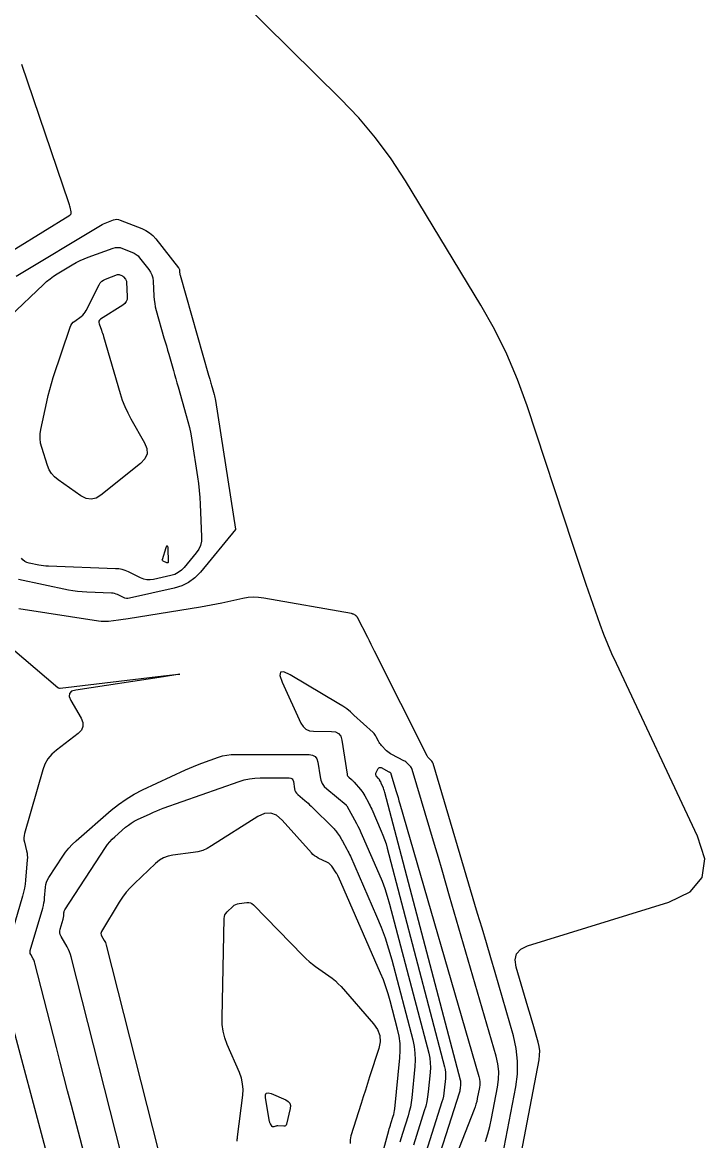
# Model space of a CAD drawing. Extents: x 1768942 to 1774819, y 723037 to 732099.
# Drawn here: x 1770754 to 1770829.7, y 726115 to 726239 of the extents above; entities that cross this region are included whole.
import ezdxf

# ---------------------------------------------------------------- set-up
doc = ezdxf.new("R2010")
doc.units = 0
doc.layers.add('R_Contours', color=7, linetype='Continuous')

msp = doc.modelspace()

# ---------------------------------------------------------------- linework, layer by layer
at = {"layer": 'R_Contours'}
for points in [[(1770808.52, 726109.3), (1770811.31, 726123.97), (1770811.38, 726124.47), (1770811.39, 726124.96), (1770811.33, 726125.45), (1770811.22, 726125.94), (1770810.66, 726127.89), (1770810.51, 726128.38), (1770810.37, 726128.87), (1770810.23, 726129.36), (1770810.08, 726129.84), (1770808.78, 726134.24), (1770808.66, 726135.06), (1770808.82, 726135.72), (1770809.28, 726136.23), (1770810.03, 726136.59), (1770825.68, 726141.46), (1770828.06, 726142.59), (1770829.39, 726144.19), (1770829.67, 726146.25), (1770828.89, 726148.77), (1770819.88, 726167.9), (1770819.39, 726168.97), (1770818.93, 726170.05), (1770818.5, 726171.14), (1770818.1, 726172.24), (1770816.55, 726176.66), (1770816.17, 726177.77), (1770815.79, 726178.88), (1770815.42, 726179.99), (1770815.05, 726181.1), (1770809.99, 726196.5), (1770808.94, 726199.4), (1770807.74, 726202.23), (1770806.38, 726204.98), (1770804.86, 726207.66), (1770796.51, 726221.44), (1770794.93, 726223.89), (1770793.2, 726226.22), (1770791.33, 726228.44), (1770789.32, 726230.55), (1770778.06, 726241.67)], [(1770750.29, 726212.07), (1770759.29, 726217.63), (1770759.38, 726217.7), (1770759.44, 726217.79), (1770759.46, 726217.89), (1770759.45, 726218.01), (1770759.33, 726218.51), (1770759.3, 726218.64), (1770759.26, 726218.76), (1770759.23, 726218.89), (1770759.19, 726219.01), (1770753.98, 726234.33)], [(1770753.34, 726210.87), (1770762.7, 726216.5), (1770762.87, 726216.59), (1770763.04, 726216.68), (1770763.22, 726216.76), (1770763.41, 726216.83), (1770764.15, 726217.1), (1770764.33, 726217.15), (1770764.52, 726217.17), (1770764.7, 726217.15), (1770764.89, 726217.09), (1770767.3, 726216.15), (1770767.74, 726215.94), (1770768.14, 726215.68), (1770768.51, 726215.37), (1770768.84, 726215), (1770771.36, 726211.81), (1770771.4, 726211.75), (1770771.43, 726211.69), (1770771.45, 726211.62), (1770771.46, 726211.55), (1770771.47, 726211.26), (1770771.48, 726211.19), (1770771.49, 726211.12), (1770771.5, 726211.05), (1770771.52, 726210.98), (1770774.68, 726199.88), (1770774.71, 726199.77), (1770774.75, 726199.66), (1770774.78, 726199.55), (1770774.81, 726199.43), (1770774.94, 726198.99), (1770774.97, 726198.88), (1770775, 726198.76), (1770775.03, 726198.65), (1770775.07, 726198.54), (1770775.29, 726197.76), (1770775.33, 726197.6), (1770775.37, 726197.43), (1770775.41, 726197.26), (1770775.44, 726197.09), (1770777.67, 726182.81), (1770777.67, 726182.8), (1770777.67, 726182.8), (1770777.67, 726182.78), (1770777.67, 726182.78), (1770777.67, 726182.77), (1770777.67, 726182.77), (1770777.67, 726182.77), (1770773.77, 726178.05), (1770773.16, 726177.42), (1770772.47, 726176.91), (1770771.7, 726176.52), (1770770.86, 726176.26), (1770765.92, 726175.15), (1770765.74, 726175.13), (1770765.57, 726175.13), (1770765.41, 726175.17), (1770765.24, 726175.23), (1770764.6, 726175.55), (1770764.44, 726175.62), (1770764.27, 726175.67), (1770764.09, 726175.7), (1770763.92, 726175.72), (1770761.18, 726175.82), (1770760.67, 726175.85), (1770760.16, 726175.9), (1770759.65, 726175.97), (1770759.14, 726176.06), (1770753.63, 726177.22)], [(1770752.67, 726206.39), (1770756.37, 726209.95), (1770756.73, 726210.27), (1770757.11, 726210.58), (1770757.5, 726210.86), (1770757.91, 726211.13), (1770759.58, 726212.13), (1770760, 726212.37), (1770760.44, 726212.59), (1770760.88, 726212.79), (1770761.33, 726212.97), (1770764.09, 726213.97), (1770764.36, 726214.04), (1770764.62, 726214.06), (1770764.88, 726214.03), (1770765.14, 726213.95), (1770766.18, 726213.54), (1770766.43, 726213.43), (1770766.65, 726213.28), (1770766.86, 726213.11), (1770767.04, 726212.9), (1770768.06, 726211.62), (1770768.26, 726211.32), (1770768.41, 726211.01), (1770768.5, 726210.67), (1770768.55, 726210.31), (1770768.62, 726208.64), (1770768.65, 726208.24), (1770768.71, 726207.84), (1770768.78, 726207.45), (1770768.88, 726207.06), (1770769.74, 726204.04), (1770769.87, 726203.59), (1770770, 726203.14), (1770770.13, 726202.68), (1770770.26, 726202.23), (1770770.78, 726200.41), (1770770.91, 726199.96), (1770771.04, 726199.5), (1770771.17, 726199.05), (1770771.3, 726198.6), (1770772.21, 726195.43), (1770772.39, 726194.75), (1770772.55, 726194.07), (1770772.7, 726193.38), (1770772.81, 726192.68), (1770773.45, 726188.62), (1770773.56, 726187.86), (1770773.64, 726187.1), (1770773.71, 726186.33), (1770773.75, 726185.57), (1770773.91, 726181.95), (1770773.88, 726181.47), (1770773.78, 726181.01), (1770773.59, 726180.58), (1770773.31, 726180.18), (1770771.98, 726178.57), (1770771.67, 726178.25), (1770771.32, 726177.99), (1770770.93, 726177.8), (1770770.51, 726177.67), (1770768.58, 726177.23), (1770768.21, 726177.18), (1770767.85, 726177.19), (1770767.5, 726177.26), (1770767.15, 726177.4), (1770765.79, 726178.07), (1770765.44, 726178.22), (1770765.09, 726178.33), (1770764.72, 726178.4), (1770764.35, 726178.43), (1770756.93, 726178.7), (1770756.66, 726178.71), (1770756.39, 726178.74), (1770756.12, 726178.78), (1770755.85, 726178.83), (1770754.79, 726179.05), (1770754.54, 726179.13), (1770754.31, 726179.24), (1770754.11, 726179.4), (1770753.93, 726179.59)], [(1770807.27, 726113.27), (1770808.73, 726120.97), (1770808.92, 726122.39), (1770808.94, 726123.8), (1770808.79, 726125.21), (1770808.47, 726126.61), (1770806.43, 726133.65), (1770805.95, 726135.29), (1770805.47, 726136.93), (1770804.99, 726138.56), (1770804.5, 726140.2), (1770799.56, 726156.83), (1770799.53, 726156.91), (1770799.49, 726156.99), (1770799.44, 726157.07), (1770799.38, 726157.13), (1770799.12, 726157.39), (1770799.06, 726157.46), (1770799, 726157.53), (1770798.95, 726157.6), (1770798.91, 726157.68), (1770793.09, 726169.29), (1770792.9, 726169.66), (1770792.71, 726170.04), (1770792.52, 726170.42), (1770792.33, 726170.8), (1770791.2, 726173.01), (1770791.19, 726173.03), (1770791.18, 726173.05), (1770791.16, 726173.07), (1770791.15, 726173.09), (1770791.07, 726173.16), (1770791.05, 726173.17), (1770791.03, 726173.19), (1770791.01, 726173.2), (1770790.99, 726173.22), (1770790.74, 726173.37), (1770790.68, 726173.4), (1770790.63, 726173.42), (1770790.58, 726173.44), (1770790.52, 726173.45), (1770780.82, 726175.17), (1770780.23, 726175.25), (1770779.65, 726175.27), (1770779.06, 726175.23), (1770778.48, 726175.13), (1770776.15, 726174.62), (1770775.56, 726174.5), (1770774.98, 726174.39), (1770774.39, 726174.28), (1770773.8, 726174.18), (1770765.78, 726172.88), (1770765.51, 726172.83), (1770765.23, 726172.79), (1770764.96, 726172.76), (1770764.68, 726172.72), (1770763.58, 726172.59), (1770763.31, 726172.57), (1770763.04, 726172.56), (1770762.76, 726172.58), (1770762.49, 726172.61), (1770753.66, 726173.99)], [(1770748.15, 726173.62), (1770757.98, 726165.24), (1770758, 726165.23), (1770758.02, 726165.22), (1770758.04, 726165.21), (1770758.06, 726165.21), (1770758.15, 726165.19), (1770758.18, 726165.19), (1770758.2, 726165.19), (1770758.22, 726165.19), (1770758.25, 726165.19), (1770769.67, 726166.54), (1770771.03, 726166.7), (1770771.49, 726166.73), (1770771.04, 726166.64), (1770769.68, 726166.43), (1770759.96, 726164.97), (1770759.5, 726164.84), (1770759.26, 726164.6), (1770759.22, 726164.26), (1770759.41, 726163.81), (1770760.56, 726161.84), (1770760.75, 726161.36), (1770760.76, 726160.92), (1770760.59, 726160.52), (1770760.22, 726160.16), (1770757.81, 726158.31), (1770757.3, 726157.86), (1770756.88, 726157.34), (1770756.55, 726156.77), (1770756.31, 726156.13), (1770754.29, 726149.07), (1770754.23, 726148.83), (1770754.21, 726148.59), (1770754.22, 726148.35), (1770754.27, 726148.11), (1770754.51, 726147.14), (1770754.56, 726146.9), (1770754.59, 726146.66), (1770754.6, 726146.41), (1770754.59, 726146.16), (1770754.4, 726143.9), (1770754.35, 726143.44), (1770754.28, 726142.99), (1770754.18, 726142.54), (1770754.06, 726142.1), (1770752.95, 726138.31)], [(1770805.39, 726114.91), (1770805.65, 726115.75), (1770805.87, 726116.59), (1770806.05, 726117.45), (1770806.72, 726120.93), (1770806.83, 726121.8), (1770806.84, 726122.66), (1770806.75, 726123.51), (1770806.56, 726124.36), (1770801.4, 726142.13), (1770800.99, 726143.56), (1770800.57, 726144.98), (1770800.15, 726146.41), (1770799.73, 726147.83), (1770797.26, 726156.16), (1770797.22, 726156.26), (1770797.17, 726156.36), (1770797.1, 726156.45), (1770797.03, 726156.54), (1770796.71, 726156.86), (1770796.62, 726156.93), (1770796.53, 726157), (1770796.44, 726157.07), (1770796.34, 726157.12), (1770795, 726157.81), (1770794.84, 726157.9), (1770794.69, 726158), (1770794.55, 726158.11), (1770794.41, 726158.24), (1770793.85, 726158.83), (1770793.76, 726158.93), (1770793.67, 726159.05), (1770793.59, 726159.17), (1770793.52, 726159.29), (1770793.26, 726159.8), (1770793.19, 726159.93), (1770793.11, 726160.04), (1770793.02, 726160.15), (1770792.92, 726160.25), (1770790.8, 726162.2), (1770790.41, 726162.55), (1770789.99, 726162.87), (1770789.56, 726163.17), (1770789.12, 726163.45), (1770783.72, 726166.65), (1770783.02, 726166.98), (1770782.64, 726166.96), (1770782.57, 726166.58), (1770782.83, 726165.85), (1770784.91, 726161.31), (1770785.15, 726160.92), (1770785.47, 726160.63), (1770785.86, 726160.46), (1770786.32, 726160.4), (1770788.31, 726160.39), (1770788.76, 726160.33), (1770789.1, 726160.14), (1770789.33, 726159.84), (1770789.46, 726159.4), (1770790.03, 726155.64), (1770790.05, 726155.54), (1770790.09, 726155.46), (1770790.15, 726155.38), (1770790.22, 726155.3), (1770790.54, 726155.04), (1770790.62, 726154.97), (1770790.69, 726154.9), (1770790.76, 726154.82), (1770790.83, 726154.75), (1770791.52, 726153.94), (1770791.66, 726153.77), (1770791.78, 726153.6), (1770791.89, 726153.43), (1770792, 726153.25), (1770792.4, 726152.51), (1770792.5, 726152.32), (1770792.59, 726152.13), (1770792.68, 726151.94), (1770792.77, 726151.75), (1770793.82, 726149.34), (1770794.01, 726148.87), (1770794.19, 726148.4), (1770794.35, 726147.92), (1770794.49, 726147.43), (1770800.84, 726123.2), (1770800.91, 726122.88), (1770800.95, 726122.55), (1770800.96, 726122.23), (1770800.95, 726121.9), (1770800.81, 726120.59), (1770800.77, 726120.26), (1770800.72, 726119.94), (1770800.64, 726119.62), (1770800.55, 726119.31), (1770798.31, 726112.27)], [(1770766.92, 726090.6), (1770759.47, 726118.91), (1770759.05, 726120.51), (1770758.63, 726122.11), (1770758.22, 726123.72), (1770757.81, 726125.32), (1770755.43, 726134.7), (1770755.4, 726134.82), (1770755.35, 726134.94), (1770755.3, 726135.06), (1770755.24, 726135.17), (1770754.98, 726135.63), (1770754.92, 726135.74), (1770754.9, 726135.86), (1770754.89, 726135.98), (1770754.92, 726136.1), (1770756.3, 726140.8), (1770756.37, 726141.08), (1770756.43, 726141.36), (1770756.48, 726141.65), (1770756.51, 726141.94), (1770756.61, 726143.1), (1770756.65, 726143.39), (1770756.73, 726143.66), (1770756.84, 726143.92), (1770756.98, 726144.17), (1770758.52, 726146.55), (1770758.84, 726147.01), (1770759.2, 726147.45), (1770759.58, 726147.86), (1770760, 726148.25), (1770763.89, 726151.64), (1770764.7, 726152.29), (1770765.54, 726152.88), (1770766.42, 726153.41), (1770767.35, 726153.89), (1770772.11, 726156.12), (1770772.56, 726156.32), (1770773.01, 726156.51), (1770773.46, 726156.69), (1770773.92, 726156.86), (1770775.77, 726157.52), (1770776.24, 726157.66), (1770776.71, 726157.76), (1770777.19, 726157.82), (1770777.68, 726157.84), (1770785.84, 726157.81), (1770786.21, 726157.76), (1770786.49, 726157.6), (1770786.68, 726157.35), (1770786.79, 726156.99), (1770787.04, 726155.36), (1770787.13, 726154.96), (1770787.29, 726154.61), (1770787.51, 726154.29), (1770787.8, 726154.01), (1770789.92, 726152.23), (1770789.93, 726152.23), (1770789.93, 726152.22), (1770789.94, 726152.21), (1770789.95, 726152.2), (1770789.98, 726152.16), (1770789.99, 726152.15), (1770790, 726152.14), (1770790, 726152.13), (1770790.01, 726152.12), (1770791.06, 726150.19), (1770791.23, 726149.86), (1770791.4, 726149.53), (1770791.56, 726149.19), (1770791.71, 726148.86), (1770793.57, 726144.61), (1770793.91, 726143.78), (1770794.22, 726142.95), (1770794.49, 726142.1), (1770794.74, 726141.23), (1770799.08, 726124.69), (1770799.19, 726124.16), (1770799.26, 726123.63), (1770799.28, 726123.1), (1770799.25, 726122.56), (1770799.03, 726120.41), (1770798.96, 726119.87), (1770798.87, 726119.34), (1770798.75, 726118.82), (1770798.59, 726118.3), (1770797.39, 726114.52)], [(1770799.22, 726110.02), (1770802.5, 726120.32), (1770802.54, 726120.43), (1770802.56, 726120.54), (1770802.58, 726120.66), (1770802.6, 726120.77), (1770802.64, 726121.24), (1770802.65, 726121.36), (1770802.65, 726121.47), (1770802.63, 726121.59), (1770802.61, 726121.7), (1770794.23, 726153.62), (1770794.2, 726153.74), (1770794.16, 726153.85), (1770794.12, 726153.96), (1770794.08, 726154.08), (1770793.83, 726154.65), (1770793.8, 726154.69), (1770793.78, 726154.74), (1770793.76, 726154.78), (1770793.74, 726154.83), (1770793.64, 726155), (1770793.62, 726155.05), (1770793.59, 726155.09), (1770793.56, 726155.13), (1770793.53, 726155.17), (1770793.27, 726155.47), (1770793.23, 726155.53), (1770793.21, 726155.6), (1770793.21, 726155.67), (1770793.23, 726155.75), (1770793.48, 726156.26), (1770793.54, 726156.35), (1770793.61, 726156.39), (1770793.7, 726156.4), (1770793.8, 726156.37), (1770794.67, 726155.92), (1770794.7, 726155.91), (1770794.72, 726155.89), (1770794.74, 726155.88), (1770794.76, 726155.86), (1770794.84, 726155.78), (1770794.85, 726155.76), (1770794.87, 726155.74), (1770794.88, 726155.72), (1770794.89, 726155.69), (1770795.48, 726153.72), (1770795.58, 726153.38), (1770795.68, 726153.04), (1770795.78, 726152.7), (1770795.87, 726152.37), (1770804.65, 726122.12), (1770804.72, 726121.82), (1770804.75, 726121.51), (1770804.74, 726121.2), (1770804.7, 726120.9), (1770804.47, 726119.66), (1770804.4, 726119.35), (1770804.32, 726119.05), (1770804.23, 726118.75), (1770804.12, 726118.45), (1770801.47, 726111.66)], [(1770765.63, 726111.05), (1770759.46, 726135.37), (1770759.38, 726135.66), (1770759.27, 726135.94), (1770759.15, 726136.21), (1770759.01, 726136.48), (1770758.33, 726137.65), (1770758.24, 726137.85), (1770758.19, 726138.05), (1770758.19, 726138.25), (1770758.23, 726138.46), (1770758.55, 726139.56), (1770758.57, 726139.65), (1770758.59, 726139.73), (1770758.61, 726139.82), (1770758.62, 726139.91), (1770758.65, 726140.27), (1770758.66, 726140.36), (1770758.68, 726140.44), (1770758.72, 726140.52), (1770758.76, 726140.6), (1770763.26, 726147.52), (1770763.49, 726147.85), (1770763.73, 726148.15), (1770764, 726148.44), (1770764.29, 726148.71), (1770765.48, 726149.75), (1770765.79, 726149.99), (1770766.11, 726150.22), (1770766.44, 726150.42), (1770766.79, 726150.6), (1770768.21, 726151.26), (1770768.56, 726151.42), (1770768.93, 726151.58), (1770769.29, 726151.72), (1770769.66, 726151.86), (1770778.06, 726154.84), (1770778.63, 726155.01), (1770779.21, 726155.14), (1770779.8, 726155.21), (1770780.4, 726155.24), (1770783.62, 726155.22), (1770783.8, 726155.2), (1770783.94, 726155.12), (1770784.03, 726155), (1770784.08, 726154.83), (1770784.2, 726154.03), (1770784.25, 726153.85), (1770784.32, 726153.67), (1770784.43, 726153.52), (1770784.57, 726153.38), (1770785.35, 726152.73), (1770785.53, 726152.57), (1770785.71, 726152.42), (1770785.88, 726152.26), (1770786.05, 726152.09), (1770788.59, 726149.57), (1770788.69, 726149.47), (1770788.78, 726149.37), (1770788.86, 726149.26), (1770788.94, 726149.15), (1770789.25, 726148.69), (1770789.32, 726148.57), (1770789.39, 726148.46), (1770789.46, 726148.34), (1770789.53, 726148.22), (1770790.02, 726147.32), (1770790.12, 726147.12), (1770790.22, 726146.93), (1770790.31, 726146.73), (1770790.4, 726146.54), (1770793.31, 726139.88), (1770793.8, 726138.69), (1770794.25, 726137.49), (1770794.64, 726136.27), (1770794.99, 726135.04), (1770797.32, 726126.18), (1770797.47, 726125.45), (1770797.56, 726124.71), (1770797.59, 726123.97), (1770797.55, 726123.22), (1770797.2, 726119.74), (1770797.14, 726119.23), (1770797.05, 726118.73), (1770796.93, 726118.24), (1770796.79, 726117.75), (1770796.17, 726115.81), (1770796.02, 726115.33), (1770795.87, 726114.84)], [(1770792.05, 726106.53), (1770794.65, 726116.11), (1770794.71, 726116.31), (1770794.77, 726116.51), (1770794.83, 726116.72), (1770794.89, 726116.92), (1770795.15, 726117.72), (1770795.2, 726117.92), (1770795.25, 726118.12), (1770795.29, 726118.33), (1770795.32, 726118.54), (1770795.88, 726124.19), (1770795.93, 726125), (1770795.9, 726125.79), (1770795.8, 726126.59), (1770795.63, 726127.37), (1770794.81, 726130.51), (1770794.59, 726131.29), (1770794.34, 726132.06), (1770794.06, 726132.82), (1770793.75, 726133.57), (1770789.07, 726144.25), (1770789.05, 726144.29), (1770789.04, 726144.33), (1770789.02, 726144.37), (1770789, 726144.41), (1770788.92, 726144.56), (1770788.9, 726144.59), (1770788.87, 726144.63), (1770788.85, 726144.67), (1770788.83, 726144.7), (1770788.34, 726145.44), (1770788.25, 726145.56), (1770788.14, 726145.67), (1770788.01, 726145.77), (1770787.87, 726145.84), (1770786.84, 726146.34), (1770786.63, 726146.46), (1770786.43, 726146.59), (1770786.25, 726146.75), (1770786.08, 726146.92), (1770782.84, 726150.56), (1770782.22, 726151.08), (1770781.57, 726151.32), (1770780.87, 726151.27), (1770780.14, 726150.94), (1770775.02, 726147.68), (1770774.53, 726147.4), (1770774.03, 726147.19), (1770773.5, 726147.04), (1770772.96, 726146.94), (1770770.73, 726146.66), (1770770.2, 726146.55), (1770769.7, 726146.37), (1770769.23, 726146.1), (1770768.81, 726145.75), (1770766.46, 726143.53), (1770765.99, 726143.05), (1770765.55, 726142.54), (1770765.14, 726142.01), (1770764.78, 726141.44), (1770762.82, 726138.21), (1770762.77, 726138.09), (1770762.75, 726137.97), (1770762.76, 726137.84), (1770762.82, 726137.72), (1770763.11, 726137.21), (1770763.18, 726137.09), (1770763.24, 726136.96), (1770763.29, 726136.82), (1770763.33, 726136.68), (1770774.89, 726091.08)], [(1770777.85, 726114.94), (1770777.85, 726115.05), (1770777.86, 726115.17), (1770777.87, 726115.29), (1770777.88, 726115.41), (1770778.47, 726120.04), (1770778.51, 726120.69), (1770778.46, 726121.32), (1770778.33, 726121.94), (1770778.11, 726122.55), (1770776.76, 726125.66), (1770776.49, 726126.39), (1770776.31, 726127.13), (1770776.2, 726127.89), (1770776.17, 726128.66), (1770776.41, 726139.64), (1770776.43, 726139.85), (1770776.49, 726140.04), (1770776.59, 726140.21), (1770776.73, 726140.37), (1770777.36, 726140.97), (1770777.52, 726141.1), (1770777.7, 726141.2), (1770777.89, 726141.27), (1770778.09, 726141.31), (1770778.93, 726141.42), (1770779.13, 726141.42), (1770779.32, 726141.38), (1770779.49, 726141.29), (1770779.65, 726141.16), (1770785.18, 726135.49), (1770785.5, 726135.18), (1770785.84, 726134.88), (1770786.19, 726134.59), (1770786.55, 726134.32), (1770788.03, 726133.28), (1770788.39, 726133.01), (1770788.74, 726132.72), (1770789.06, 726132.41), (1770789.37, 726132.08), (1770792.98, 726127.97), (1770793.42, 726127.34), (1770793.65, 726126.67), (1770793.7, 726125.96), (1770793.55, 726125.21), (1770792.53, 726122.09), (1770792.3, 726121.35), (1770792.06, 726120.6), (1770791.82, 726119.86), (1770791.59, 726119.12), (1770790.46, 726115.54), (1770790.37, 726115.11), (1770790.36, 726114.68)], [(1770752.78, 726128.43), (1770764.18, 726085.62)]]:
    msp.add_lwpolyline(points, dxfattribs=at)
for points in [[(1770764.66, 726211.05), (1770764.72, 726211.06), (1770764.78, 726211.05), (1770764.83, 726211.03), (1770765.06, 726210.94), (1770765.12, 726210.92), (1770765.17, 726210.88), (1770765.21, 726210.85), (1770765.25, 726210.8), (1770765.48, 726210.52), (1770765.52, 726210.45), (1770765.55, 726210.38), (1770765.57, 726210.31), (1770765.58, 726210.23), (1770765.66, 726208.58), (1770765.64, 726208.29), (1770765.55, 726208.04), (1770765.4, 726207.83), (1770765.17, 726207.65), (1770762.72, 726206.11), (1770762.59, 726206), (1770762.52, 726205.88), (1770762.5, 726205.73), (1770762.54, 726205.57), (1770762.8, 726204.87), (1770762.86, 726204.7), (1770762.92, 726204.53), (1770762.98, 726204.35), (1770763.03, 726204.17), (1770764.89, 726197.85), (1770765.12, 726197.13), (1770765.4, 726196.42), (1770765.72, 726195.73), (1770766.07, 726195.05), (1770767.59, 726192.39), (1770767.85, 726191.75), (1770767.86, 726191.15), (1770767.63, 726190.6), (1770767.15, 726190.1), (1770762.75, 726186.58), (1770762.21, 726186.26), (1770761.66, 726186.14), (1770761.1, 726186.22), (1770760.54, 726186.51), (1770758, 726188.28), (1770757.6, 726188.6), (1770757.27, 726188.98), (1770757.01, 726189.4), (1770756.82, 726189.87), (1770756.19, 726191.87), (1770756.06, 726192.36), (1770756, 726192.87), (1770756.01, 726193.37), (1770756.09, 726193.88), (1770756.74, 726196.95), (1770756.9, 726197.62), (1770757.07, 726198.3), (1770757.26, 726198.96), (1770757.47, 726199.63), (1770759.34, 726205.21), (1770759.43, 726205.41), (1770759.54, 726205.59), (1770759.68, 726205.75), (1770759.84, 726205.89), (1770760.56, 726206.41), (1770760.73, 726206.55), (1770760.88, 726206.71), (1770761.01, 726206.88), (1770761.12, 726207.07), (1770762.54, 726209.91), (1770762.68, 726210.12), (1770762.84, 726210.3), (1770763.04, 726210.44), (1770763.26, 726210.55), (1770764.6, 726211.04)], [(1770770.22, 726179.14), (1770770.22, 726179.14), (1770770.22, 726179.13), (1770770.21, 726179.12), (1770770.18, 726179.09), (1770770.18, 726179.08), (1770770.17, 726179.08), (1770770.16, 726179.07), (1770770.16, 726179.07), (1770770.12, 726179.06), (1770770.11, 726179.06), (1770770.1, 726179.06), (1770770.1, 726179.06), (1770770.09, 726179.07), (1770770.06, 726179.08), (1770770.04, 726179.09), (1770770.04, 726179.09), (1770769.65, 726179.27), (1770769.6, 726179.3), (1770769.57, 726179.34), (1770769.55, 726179.4), (1770769.57, 726179.46), (1770769.98, 726180.77), (1770770.05, 726180.95), (1770770.1, 726181.01), (1770770.13, 726180.94), (1770770.15, 726180.75), (1770770.22, 726179.15)], [(1770782.31, 726116.64), (1770782.25, 726116.63), (1770782.19, 726116.62), (1770782.14, 726116.61), (1770781.91, 726116.53), (1770781.86, 726116.52), (1770781.81, 726116.52), (1770781.77, 726116.55), (1770781.73, 726116.59), (1770781.55, 726116.86), (1770781.51, 726116.92), (1770781.48, 726116.98), (1770781.46, 726117.05), (1770781.44, 726117.12), (1770780.99, 726119.75), (1770780.98, 726120.08), (1770781.08, 726120.28), (1770781.29, 726120.32), (1770781.61, 726120.23), (1770783.25, 726119.52), (1770783.51, 726119.36), (1770783.68, 726119.15), (1770783.75, 726118.89), (1770783.72, 726118.58), (1770783.33, 726116.84), (1770783.28, 726116.73), (1770783.22, 726116.66), (1770783.13, 726116.61), (1770783.01, 726116.6), (1770782.37, 726116.64)]]:
    msp.add_lwpolyline(points, close=True, dxfattribs=at)

doc.saveas('drawing.dxf')
